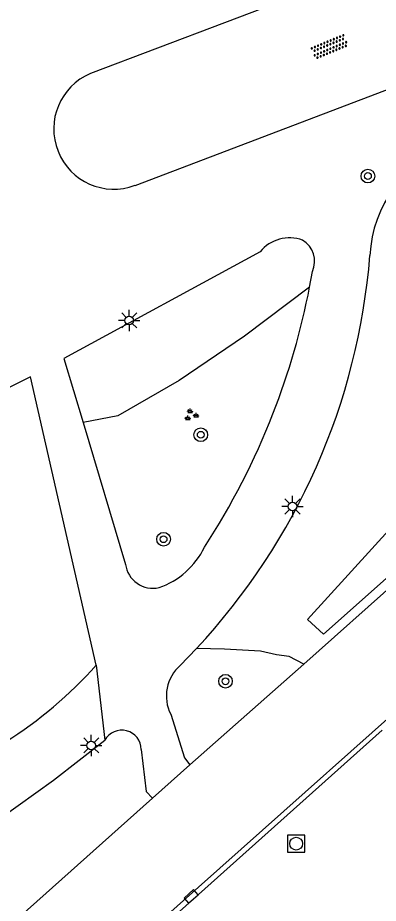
# Model space of a CAD drawing. Extents: x 132998 to 136004, y 396998 to 398512.
# Drawn here: x 133674.9 to 133696.1, y 397524.1 to 397576 of the extents above; entities that cross this region are included whole.
import ezdxf

# ---------------------------------------------------------------- set-up
doc = ezdxf.new("R2010")
doc.units = 0
for name, color, linetype in [('gg-knt-onverhard', 7, 'Continuous'), ('gg-knt-verharding', 7, 'Continuous'), ('gt-grn-groengrens', 7, 'Continuous'), ('gt-grn-weggrens', 7, 'Continuous'), ('gt-symb-boom', 7, 'Continuous'), ('gt-symb-groenvak', 7, 'Continuous'), ('gt-symb-kolk', 7, 'Continuous'), ('gt-symb-lichtmast', 7, 'Continuous'), ('gt-symb-overige verharding', 7, 'Continuous'), ('gt-symb-rioolschacht', 7, 'Continuous')]:
    doc.layers.add(name, color=color, linetype=linetype)

# ---------------------------------------------------------------- blocks, each defined once
blk = doc.blocks.new('gt0-LMAST')
at = {"layer": 'gt-symb-lichtmast'}
for p, q in [((-0.005, 0.246), (-0.005, 0.621)), ((-0.182, 0.173), (-0.447, 0.438)), ((0.172, 0.173), (0.437, 0.438)), ((-0.255, -0.004), (-0.63, -0.004)), ((-0.182, -0.181), (-0.447, -0.446)), ((-0.005, -0.254), (-0.005, -0.629)), ((0.437, -0.446), (0.172, -0.181)), ((0.245, -0.004), (0.62, -0.004))]:
    blk.add_line(p, q, dxfattribs=at)
blk.add_circle((-0.005, -0.004), 0.25, dxfattribs=at)
blk = doc.blocks.new('gt0-BOOM')
at = {"layer": 'gt-symb-boom'}
for radius in [0.4, 0.2]:
    blk.add_circle((0, 0), radius, dxfattribs=at)
blk = doc.blocks.new('gt0-OVH')
at = {"layer": 'gt-symb-overige verharding'}
for points in [[(-0.972, 0.298), (-0.967, 0.308), (-0.965, 0.319), (-0.966, 0.33), (-0.971, 0.34), (-0.978, 0.348), (-0.988, 0.353), (-0.999, 0.355), (-1.01, 0.354), (-1.02, 0.349), (-1.028, 0.342), (-1.033, 0.332), (-1.035, 0.321), (-1.034, 0.31), (-1.029, 0.3), (-1.022, 0.292), (-1.012, 0.287), (-1.001, 0.285), (-0.99, 0.286), (-0.98, 0.291)], [(-0.872, 0.106), (-0.867, 0.116), (-0.865, 0.126), (-0.866, 0.137), (-0.871, 0.147), (-0.878, 0.156), (-0.888, 0.161), (-0.899, 0.163), (-0.91, 0.162), (-0.92, 0.157), (-0.928, 0.15), (-0.933, 0.14), (-0.935, 0.129), (-0.934, 0.118), (-0.929, 0.108), (-0.922, 0.1), (-0.912, 0.095), (-0.901, 0.092), (-0.89, 0.094), (-0.88, 0.098)], [(-0.772, 0.298), (-0.767, 0.308), (-0.765, 0.319), (-0.766, 0.33), (-0.771, 0.34), (-0.778, 0.348), (-0.788, 0.353), (-0.799, 0.355), (-0.81, 0.354), (-0.82, 0.349), (-0.828, 0.342), (-0.833, 0.332), (-0.835, 0.321), (-0.834, 0.31), (-0.829, 0.3), (-0.822, 0.292), (-0.812, 0.287), (-0.801, 0.285), (-0.79, 0.286), (-0.78, 0.291)], [(-0.672, 0.106), (-0.667, 0.116), (-0.665, 0.126), (-0.666, 0.137), (-0.671, 0.147), (-0.678, 0.156), (-0.688, 0.161), (-0.699, 0.163), (-0.71, 0.162), (-0.72, 0.157), (-0.728, 0.15), (-0.733, 0.14), (-0.735, 0.129), (-0.734, 0.118), (-0.729, 0.108), (-0.722, 0.1), (-0.712, 0.095), (-0.701, 0.092), (-0.69, 0.094), (-0.68, 0.098)], [(-0.572, 0.298), (-0.567, 0.308), (-0.565, 0.319), (-0.566, 0.33), (-0.571, 0.34), (-0.578, 0.348), (-0.588, 0.353), (-0.599, 0.355), (-0.61, 0.354), (-0.62, 0.349), (-0.628, 0.342), (-0.633, 0.332), (-0.635, 0.321), (-0.634, 0.31), (-0.629, 0.3), (-0.622, 0.292), (-0.612, 0.287), (-0.601, 0.285), (-0.59, 0.286), (-0.58, 0.291)], [(-0.472, 0.106), (-0.467, 0.116), (-0.465, 0.126), (-0.466, 0.137), (-0.471, 0.147), (-0.478, 0.156), (-0.488, 0.161), (-0.499, 0.163), (-0.51, 0.162), (-0.52, 0.157), (-0.528, 0.15), (-0.533, 0.14), (-0.535, 0.129), (-0.534, 0.118), (-0.529, 0.108), (-0.522, 0.1), (-0.512, 0.095), (-0.501, 0.092), (-0.49, 0.094), (-0.48, 0.098)], [(-0.372, 0.298), (-0.367, 0.308), (-0.365, 0.319), (-0.366, 0.33), (-0.371, 0.34), (-0.378, 0.348), (-0.388, 0.353), (-0.399, 0.355), (-0.41, 0.354), (-0.42, 0.349), (-0.428, 0.342), (-0.433, 0.332), (-0.435, 0.321), (-0.434, 0.31), (-0.429, 0.3), (-0.422, 0.292), (-0.412, 0.287), (-0.401, 0.285), (-0.39, 0.286), (-0.38, 0.291)], [(-0.272, 0.106), (-0.267, 0.116), (-0.265, 0.126), (-0.266, 0.137), (-0.271, 0.147), (-0.278, 0.156), (-0.288, 0.161), (-0.299, 0.163), (-0.31, 0.162), (-0.32, 0.157), (-0.328, 0.15), (-0.333, 0.14), (-0.335, 0.129), (-0.334, 0.118), (-0.329, 0.108), (-0.322, 0.1), (-0.312, 0.095), (-0.301, 0.092), (-0.29, 0.094), (-0.28, 0.098)], [(-0.172, 0.298), (-0.167, 0.308), (-0.165, 0.319), (-0.166, 0.33), (-0.171, 0.34), (-0.178, 0.348), (-0.188, 0.353), (-0.199, 0.355), (-0.21, 0.354), (-0.22, 0.349), (-0.228, 0.342), (-0.233, 0.332), (-0.235, 0.321), (-0.234, 0.31), (-0.229, 0.3), (-0.222, 0.292), (-0.212, 0.287), (-0.201, 0.285), (-0.19, 0.286), (-0.18, 0.291)], [(-0.072, 0.106), (-0.067, 0.116), (-0.065, 0.126), (-0.066, 0.137), (-0.071, 0.147), (-0.078, 0.156), (-0.088, 0.161), (-0.099, 0.163), (-0.11, 0.162), (-0.12, 0.157), (-0.128, 0.15), (-0.133, 0.14), (-0.135, 0.129), (-0.134, 0.118), (-0.129, 0.108), (-0.122, 0.1), (-0.112, 0.095), (-0.101, 0.092), (-0.09, 0.094), (-0.08, 0.098)], [(0.028, 0.298), (0.033, 0.308), (0.035, 0.319), (0.034, 0.33), (0.029, 0.34), (0.022, 0.348), (0.012, 0.353), (0.001, 0.355), (-0.01, 0.354), (-0.02, 0.349), (-0.028, 0.342), (-0.033, 0.332), (-0.035, 0.321), (-0.034, 0.31), (-0.029, 0.3), (-0.022, 0.292), (-0.012, 0.287), (-0.001, 0.285), (0.01, 0.286), (0.02, 0.291)], [(0.128, 0.106), (0.133, 0.116), (0.135, 0.126), (0.134, 0.137), (0.129, 0.147), (0.122, 0.156), (0.112, 0.161), (0.101, 0.163), (0.09, 0.162), (0.08, 0.157), (0.072, 0.15), (0.067, 0.14), (0.065, 0.129), (0.066, 0.118), (0.071, 0.108), (0.078, 0.1), (0.088, 0.095), (0.099, 0.092), (0.11, 0.094), (0.12, 0.098)], [(0.228, 0.298), (0.233, 0.308), (0.235, 0.319), (0.234, 0.33), (0.229, 0.34), (0.222, 0.348), (0.212, 0.353), (0.201, 0.355), (0.19, 0.354), (0.18, 0.349), (0.172, 0.342), (0.167, 0.332), (0.165, 0.321), (0.166, 0.31), (0.171, 0.3), (0.178, 0.292), (0.188, 0.287), (0.199, 0.285), (0.21, 0.286), (0.22, 0.291)], [(0.328, 0.106), (0.333, 0.116), (0.335, 0.126), (0.334, 0.137), (0.329, 0.147), (0.322, 0.156), (0.312, 0.161), (0.301, 0.163), (0.29, 0.162), (0.28, 0.157), (0.272, 0.15), (0.267, 0.14), (0.265, 0.129), (0.266, 0.118), (0.271, 0.108), (0.278, 0.1), (0.288, 0.095), (0.299, 0.092), (0.31, 0.094), (0.32, 0.098)], [(0.428, 0.298), (0.433, 0.308), (0.435, 0.319), (0.434, 0.33), (0.429, 0.34), (0.422, 0.348), (0.412, 0.353), (0.401, 0.355), (0.39, 0.354), (0.38, 0.349), (0.372, 0.342), (0.367, 0.332), (0.365, 0.321), (0.366, 0.31), (0.371, 0.3), (0.378, 0.292), (0.388, 0.287), (0.399, 0.285), (0.41, 0.286), (0.42, 0.291)], [(0.528, 0.106), (0.533, 0.116), (0.535, 0.126), (0.534, 0.137), (0.529, 0.147), (0.522, 0.156), (0.512, 0.161), (0.501, 0.163), (0.49, 0.162), (0.48, 0.157), (0.472, 0.15), (0.467, 0.14), (0.465, 0.129), (0.466, 0.118), (0.471, 0.108), (0.478, 0.1), (0.488, 0.095), (0.499, 0.092), (0.51, 0.094), (0.52, 0.098)], [(0.628, 0.298), (0.633, 0.308), (0.635, 0.319), (0.634, 0.33), (0.629, 0.34), (0.622, 0.348), (0.612, 0.353), (0.601, 0.355), (0.59, 0.354), (0.58, 0.349), (0.572, 0.342), (0.567, 0.332), (0.565, 0.321), (0.566, 0.31), (0.571, 0.3), (0.578, 0.292), (0.588, 0.287), (0.599, 0.285), (0.61, 0.286), (0.62, 0.291)], [(0.728, 0.106), (0.733, 0.116), (0.735, 0.126), (0.734, 0.137), (0.729, 0.147), (0.722, 0.156), (0.712, 0.161), (0.701, 0.163), (0.69, 0.162), (0.68, 0.157), (0.672, 0.15), (0.667, 0.14), (0.665, 0.129), (0.666, 0.118), (0.671, 0.108), (0.678, 0.1), (0.688, 0.095), (0.699, 0.092), (0.71, 0.094), (0.72, 0.098)], [(0.828, 0.298), (0.833, 0.308), (0.835, 0.319), (0.834, 0.33), (0.829, 0.34), (0.822, 0.348), (0.812, 0.353), (0.801, 0.355), (0.79, 0.354), (0.78, 0.349), (0.772, 0.342), (0.767, 0.332), (0.765, 0.321), (0.766, 0.31), (0.771, 0.3), (0.778, 0.292), (0.788, 0.287), (0.799, 0.285), (0.81, 0.286), (0.82, 0.291)], [(0.928, 0.106), (0.933, 0.116), (0.935, 0.126), (0.934, 0.137), (0.929, 0.147), (0.922, 0.156), (0.912, 0.161), (0.901, 0.163), (0.89, 0.162), (0.88, 0.157), (0.872, 0.15), (0.867, 0.14), (0.865, 0.129), (0.866, 0.118), (0.871, 0.108), (0.878, 0.1), (0.888, 0.095), (0.899, 0.092), (0.91, 0.094), (0.92, 0.098)], [(1.028, 0.298), (1.033, 0.308), (1.035, 0.319), (1.034, 0.33), (1.029, 0.34), (1.022, 0.348), (1.012, 0.353), (1.001, 0.355), (0.99, 0.354), (0.98, 0.349), (0.972, 0.342), (0.967, 0.332), (0.965, 0.321), (0.966, 0.31), (0.971, 0.3), (0.978, 0.292), (0.988, 0.287), (0.999, 0.285), (1.01, 0.286), (1.02, 0.291)], [(-0.972, -0.142), (-0.967, -0.132), (-0.965, -0.121), (-0.966, -0.11), (-0.971, -0.1), (-0.978, -0.092), (-0.988, -0.087), (-0.999, -0.085), (-1.01, -0.086), (-1.02, -0.091), (-1.028, -0.098), (-1.033, -0.108), (-1.035, -0.119), (-1.034, -0.13), (-1.029, -0.14), (-1.022, -0.148), (-1.012, -0.153), (-1.001, -0.155), (-0.99, -0.154), (-0.98, -0.149)], [(-0.872, -0.334), (-0.867, -0.324), (-0.865, -0.314), (-0.866, -0.303), (-0.871, -0.293), (-0.878, -0.284), (-0.888, -0.279), (-0.899, -0.277), (-0.91, -0.278), (-0.92, -0.283), (-0.928, -0.29), (-0.933, -0.3), (-0.935, -0.311), (-0.934, -0.322), (-0.929, -0.332), (-0.922, -0.34), (-0.912, -0.345), (-0.901, -0.348), (-0.89, -0.346), (-0.88, -0.342)], [(-0.772, -0.142), (-0.767, -0.132), (-0.765, -0.121), (-0.766, -0.11), (-0.771, -0.1), (-0.778, -0.092), (-0.788, -0.087), (-0.799, -0.085), (-0.81, -0.086), (-0.82, -0.091), (-0.828, -0.098), (-0.833, -0.108), (-0.835, -0.119), (-0.834, -0.13), (-0.829, -0.14), (-0.822, -0.148), (-0.812, -0.153), (-0.801, -0.155), (-0.79, -0.154), (-0.78, -0.149)], [(-0.672, -0.334), (-0.667, -0.324), (-0.665, -0.314), (-0.666, -0.303), (-0.671, -0.293), (-0.678, -0.284), (-0.688, -0.279), (-0.699, -0.277), (-0.71, -0.278), (-0.72, -0.283), (-0.728, -0.29), (-0.733, -0.3), (-0.735, -0.311), (-0.734, -0.322), (-0.729, -0.332), (-0.722, -0.34), (-0.712, -0.345), (-0.701, -0.348), (-0.69, -0.346), (-0.68, -0.342)], [(-0.572, -0.142), (-0.567, -0.132), (-0.565, -0.121), (-0.566, -0.11), (-0.571, -0.1), (-0.578, -0.092), (-0.588, -0.087), (-0.599, -0.085), (-0.61, -0.086), (-0.62, -0.091), (-0.628, -0.098), (-0.633, -0.108), (-0.635, -0.119), (-0.634, -0.13), (-0.629, -0.14), (-0.622, -0.148), (-0.612, -0.153), (-0.601, -0.155), (-0.59, -0.154), (-0.58, -0.149)], [(-0.472, -0.334), (-0.467, -0.324), (-0.465, -0.314), (-0.466, -0.303), (-0.471, -0.293), (-0.478, -0.284), (-0.488, -0.279), (-0.499, -0.277), (-0.51, -0.278), (-0.52, -0.283), (-0.528, -0.29), (-0.533, -0.3), (-0.535, -0.311), (-0.534, -0.322), (-0.529, -0.332), (-0.522, -0.34), (-0.512, -0.345), (-0.501, -0.348), (-0.49, -0.346), (-0.48, -0.342)], [(-0.372, -0.142), (-0.367, -0.132), (-0.365, -0.121), (-0.366, -0.11), (-0.371, -0.1), (-0.378, -0.092), (-0.388, -0.087), (-0.399, -0.085), (-0.41, -0.086), (-0.42, -0.091), (-0.428, -0.098), (-0.433, -0.108), (-0.435, -0.119), (-0.434, -0.13), (-0.429, -0.14), (-0.422, -0.148), (-0.412, -0.153), (-0.401, -0.155), (-0.39, -0.154), (-0.38, -0.149)], [(-0.272, -0.334), (-0.267, -0.324), (-0.265, -0.314), (-0.266, -0.303), (-0.271, -0.293), (-0.278, -0.284), (-0.288, -0.279), (-0.299, -0.277), (-0.31, -0.278), (-0.32, -0.283), (-0.328, -0.29), (-0.333, -0.3), (-0.335, -0.311), (-0.334, -0.322), (-0.329, -0.332), (-0.322, -0.34), (-0.312, -0.345), (-0.301, -0.348), (-0.29, -0.346), (-0.28, -0.342)], [(-0.172, -0.142), (-0.167, -0.132), (-0.165, -0.121), (-0.166, -0.11), (-0.171, -0.1), (-0.178, -0.092), (-0.188, -0.087), (-0.199, -0.085), (-0.21, -0.086), (-0.22, -0.091), (-0.228, -0.098), (-0.233, -0.108), (-0.235, -0.119), (-0.234, -0.13), (-0.229, -0.14), (-0.222, -0.148), (-0.212, -0.153), (-0.201, -0.155), (-0.19, -0.154), (-0.18, -0.149)], [(-0.072, -0.334), (-0.067, -0.324), (-0.065, -0.314), (-0.066, -0.303), (-0.071, -0.293), (-0.078, -0.284), (-0.088, -0.279), (-0.099, -0.277), (-0.11, -0.278), (-0.12, -0.283), (-0.128, -0.29), (-0.133, -0.3), (-0.135, -0.311), (-0.134, -0.322), (-0.129, -0.332), (-0.122, -0.34), (-0.112, -0.345), (-0.101, -0.348), (-0.09, -0.346), (-0.08, -0.342)], [(0.028, -0.142), (0.033, -0.132), (0.035, -0.121), (0.034, -0.11), (0.029, -0.1), (0.022, -0.092), (0.012, -0.087), (0.001, -0.085), (-0.01, -0.086), (-0.02, -0.091), (-0.028, -0.098), (-0.033, -0.108), (-0.035, -0.119), (-0.034, -0.13), (-0.029, -0.14), (-0.022, -0.148), (-0.012, -0.153), (-0.001, -0.155), (0.01, -0.154), (0.02, -0.149)], [(0.128, -0.334), (0.133, -0.324), (0.135, -0.314), (0.134, -0.303), (0.129, -0.293), (0.122, -0.284), (0.112, -0.279), (0.101, -0.277), (0.09, -0.278), (0.08, -0.283), (0.072, -0.29), (0.067, -0.3), (0.065, -0.311), (0.066, -0.322), (0.071, -0.332), (0.078, -0.34), (0.088, -0.345), (0.099, -0.348), (0.11, -0.346), (0.12, -0.342)], [(0.228, -0.142), (0.233, -0.132), (0.235, -0.121), (0.234, -0.11), (0.229, -0.1), (0.222, -0.092), (0.212, -0.087), (0.201, -0.085), (0.19, -0.086), (0.18, -0.091), (0.172, -0.098), (0.167, -0.108), (0.165, -0.119), (0.166, -0.13), (0.171, -0.14), (0.178, -0.148), (0.188, -0.153), (0.199, -0.155), (0.21, -0.154), (0.22, -0.149)], [(0.328, -0.334), (0.333, -0.324), (0.335, -0.314), (0.334, -0.303), (0.329, -0.293), (0.322, -0.284), (0.312, -0.279), (0.301, -0.277), (0.29, -0.278), (0.28, -0.283), (0.272, -0.29), (0.267, -0.3), (0.265, -0.311), (0.266, -0.322), (0.271, -0.332), (0.278, -0.34), (0.288, -0.345), (0.299, -0.348), (0.31, -0.346), (0.32, -0.342)], [(0.428, -0.142), (0.433, -0.132), (0.435, -0.121), (0.434, -0.11), (0.429, -0.1), (0.422, -0.092), (0.412, -0.087), (0.401, -0.085), (0.39, -0.086), (0.38, -0.091), (0.372, -0.098), (0.367, -0.108), (0.365, -0.119), (0.366, -0.13), (0.371, -0.14), (0.378, -0.148), (0.388, -0.153), (0.399, -0.155), (0.41, -0.154), (0.42, -0.149)], [(0.528, -0.334), (0.533, -0.324), (0.535, -0.314), (0.534, -0.303), (0.529, -0.293), (0.522, -0.284), (0.512, -0.279), (0.501, -0.277), (0.49, -0.278), (0.48, -0.283), (0.472, -0.29), (0.467, -0.3), (0.465, -0.311), (0.466, -0.322), (0.471, -0.332), (0.478, -0.34), (0.488, -0.345), (0.499, -0.348), (0.51, -0.346), (0.52, -0.342)], [(0.628, -0.142), (0.633, -0.132), (0.635, -0.121), (0.634, -0.11), (0.629, -0.1), (0.622, -0.092), (0.612, -0.087), (0.601, -0.085), (0.59, -0.086), (0.58, -0.091), (0.572, -0.098), (0.567, -0.108), (0.565, -0.119), (0.566, -0.13), (0.571, -0.14), (0.578, -0.148), (0.588, -0.153), (0.599, -0.155), (0.61, -0.154), (0.62, -0.149)], [(0.728, -0.334), (0.733, -0.324), (0.735, -0.314), (0.734, -0.303), (0.729, -0.293), (0.722, -0.284), (0.712, -0.279), (0.701, -0.277), (0.69, -0.278), (0.68, -0.283), (0.672, -0.29), (0.667, -0.3), (0.665, -0.311), (0.666, -0.322), (0.671, -0.332), (0.678, -0.34), (0.688, -0.345), (0.699, -0.348), (0.71, -0.346), (0.72, -0.342)], [(0.828, -0.142), (0.833, -0.132), (0.835, -0.121), (0.834, -0.11), (0.829, -0.1), (0.822, -0.092), (0.812, -0.087), (0.801, -0.085), (0.79, -0.086), (0.78, -0.091), (0.772, -0.098), (0.767, -0.108), (0.765, -0.119), (0.766, -0.13), (0.771, -0.14), (0.778, -0.148), (0.788, -0.153), (0.799, -0.155), (0.81, -0.154), (0.82, -0.149)], [(0.928, -0.334), (0.933, -0.324), (0.935, -0.314), (0.934, -0.303), (0.929, -0.293), (0.922, -0.284), (0.912, -0.279), (0.901, -0.277), (0.89, -0.278), (0.88, -0.283), (0.872, -0.29), (0.867, -0.3), (0.865, -0.311), (0.866, -0.322), (0.871, -0.332), (0.878, -0.34), (0.888, -0.345), (0.899, -0.348), (0.91, -0.346), (0.92, -0.342)], [(1.028, -0.142), (1.033, -0.132), (1.035, -0.121), (1.034, -0.11), (1.029, -0.1), (1.022, -0.092), (1.012, -0.087), (1.001, -0.085), (0.99, -0.086), (0.98, -0.091), (0.972, -0.098), (0.967, -0.108), (0.965, -0.119), (0.966, -0.13), (0.971, -0.14), (0.978, -0.148), (0.988, -0.153), (0.999, -0.155), (1.01, -0.154), (1.02, -0.149)]]:
    blk.add_lwpolyline(points, close=True, dxfattribs=at)
blk = doc.blocks.new('gt0-GRVAK')
at = {"layer": 'gt-symb-groenvak'}
for p, q in [((-0.11, 0.189), (-0.228, 0.24)), ((-0.182, 0.153), (0.088, 0.153)), ((-0.091, 0.211), (-0.156, 0.322)), ((-0.047, 0.214), (-0.047, 0.393)), ((-0.004, 0.211), (0.061, 0.322)), ((0.015, 0.189), (0.133, 0.24)), ((0.262, -0.052), (0.197, 0.059)), ((0.305, -0.049), (0.305, 0.13)), ((0.349, -0.052), (0.414, 0.059)), ((-0.245, -0.228), (-0.363, -0.177)), ((-0.318, -0.264), (-0.047, -0.264)), ((-0.226, -0.206), (-0.291, -0.095)), ((-0.183, -0.203), (-0.183, -0.024)), ((-0.139, -0.206), (-0.074, -0.095)), ((-0.12, -0.228), (-0.002, -0.177)), ((0.243, -0.074), (0.125, -0.023)), ((0.17, -0.11), (0.441, -0.11)), ((0.368, -0.074), (0.486, -0.023))]:
    blk.add_line(p, q, dxfattribs=at)
blk = doc.blocks.new('gt0-RS')
at = {"layer": 'gt-symb-rioolschacht'}
blk.add_lwpolyline([(-0.5, -0.5), (0.5, -0.5), (0.5, 0.5), (-0.5, 0.5)], close=True, dxfattribs=at)
blk.add_circle((0, 0), 0.375, dxfattribs=at)
blk = doc.blocks.new('gt0-KOLK')
at = {"layer": 'gt-symb-kolk'}
blk.add_lwpolyline([(0, 0), (0.375, 0), (0.375, 0.4), (-0.375, 0.4), (-0.375, 0), (0, 0)], dxfattribs=at)

msp = doc.modelspace()

# ---------------------------------------------------------------- linework, layer by layer
at = {"layer": 'gg-knt-onverhard'}
for p, q in [((133692.026, 397560.215), (133692.194, 397561.135)), ((133678.744, 397552.284), (133681.231, 397543.973)), ((133684.441, 397538.057), (133685.39, 397539.037))]:
    msp.add_line(p, q, dxfattribs=at)
for points in [[(133689.127, 397562.283), (133677.619, 397556.042), (133678.744, 397552.284)], [(133679.513, 397538.061), (133675.657, 397554.97), (133673.579, 397553.934), (133664.262, 397548.903), (133663.656, 397550.084)], [(133653.301, 397519.826), (133657.7, 397521.38), (133662.042, 397523.089), (133665.749, 397524.718), (133669.391, 397526.489), (133671.692, 397527.73), (133673.911, 397529.112), (133677.019, 397531.322), (133680.02, 397533.676)]]:
    msp.add_lwpolyline(points, dxfattribs=at)
for centre, radius, start, end in [((133702.478, 397561.811), 6.92, 107.0965, 177.8335), ((133690.844, 397560.909), 2.199, 69.5, 141.3414), ((133690.882, 397561.729), 1.44, 335.6589, 59.4401), ((133657.461, 397565.135), 38.224, 316.9407, 355.4055), ((133650.38, 397568.261), 42.416, 338.6158, 349.0655), ((133650.152, 397568.269), 42.631, 326.8871, 338.7171), ((133681.682, 397546.99), 4.636, 289.0739, 334.3106), ((133682.85, 397544.207), 1.636, 188.2113, 282.2439), ((133660.932, 397554.66), 24.916, 302.1698, 318.2236), ((133686.017, 397536.26), 2.39, 131.2475, 206.6706), ((133681.017, 397533.118), 1.142, 0.7125, 150.7491)]:
    msp.add_arc(centre, radius, start, end, dxfattribs=at)
at = {"layer": 'gg-knt-verharding'}
for p, q in [((133700.875, 397580.95), (133679.181, 397572.733)), ((133681.796, 397566.18), (133703.331, 397574.351)), ((133691.678, 397538.127), (133707.976, 397552.621)), ((133685.013, 397532.219), (133691.678, 397538.127)), ((133684.398, 397523.644), (133696.286, 397534.253)), ((133682.824, 397530.273), (133685.013, 397532.219)), ((133657.846, 397508.043), (133682.824, 397530.273))]:
    msp.add_line(p, q, dxfattribs=at)
for points in [[(133563.851, 397416.375), (133563.661, 397416.601), (133748.382, 397581.05)], [(133683.881, 397535.187), (133684.698, 397532.639), (133685.013, 397532.219)], [(133682.159, 397533.132), (133682.453, 397530.657), (133682.824, 397530.273)]]:
    msp.add_lwpolyline(points, dxfattribs=at)
msp.add_arc((133680.554, 397569.483), 3.528, 112.903, 290.6063, dxfattribs=at)
at = {"layer": 'gt-grn-groengrens'}
for points in [[(133692.026, 397560.215), (133688.211, 397557.337), (133684.376, 397554.752), (133680.791, 397552.668), (133678.744, 397552.284)], [(133704.589, 397550.309), (133692.849, 397539.875), (133691.909, 397540.733), (133696.856, 397546.183), (133701.803, 397551.633), (133703.547, 397551.64), (133704.589, 397550.309)], [(133691.678, 397538.127), (133690.828, 397538.57), (133690.076, 397538.677), (133689.144, 397538.892), (133687.031, 397539), (133685.39, 397539.037)]]:
    msp.add_lwpolyline(points, dxfattribs=at)
at = {"layer": 'gt-grn-weggrens'}
msp.add_line((133679.513, 397538.061), (133680.02, 397533.676), dxfattribs=at)

# ---------------------------------------------------------------- block references
at = {"layer": 'gt-symb-boom'}
for p in [(133695.442, 397566.724), (133685.644, 397551.567), (133683.465, 397545.448), (133687.095, 397537.124)]:
    msp.add_blockref('gt0-BOOM', p, dxfattribs=at)
at = {"layer": 'gt-symb-groenvak'}
msp.add_blockref('gt0-GRVAK', (133685.069, 397552.718), dxfattribs=at)
at = {"layer": 'gt-symb-kolk', "rotation": 41.665706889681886}
msp.add_blockref('gt0-KOLK', (133685.214, 397524.37), dxfattribs=at)
at = {"layer": 'gt-symb-lichtmast'}
for p in [(133681.456, 397558.269), (133691.027, 397547.367), (133679.228, 397533.367)]:
    msp.add_blockref('gt0-LMAST', p, dxfattribs=at)
at = {"layer": 'gt-symb-overige verharding', "rotation": 22.514112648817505}
msp.add_blockref('gt0-OVH', (133693.198, 397574.295), dxfattribs=at)
at = {"layer": 'gt-symb-rioolschacht'}
msp.add_blockref('gt0-RS', (133691.238, 397527.61), dxfattribs=at)

doc.saveas('drawing.dxf')
